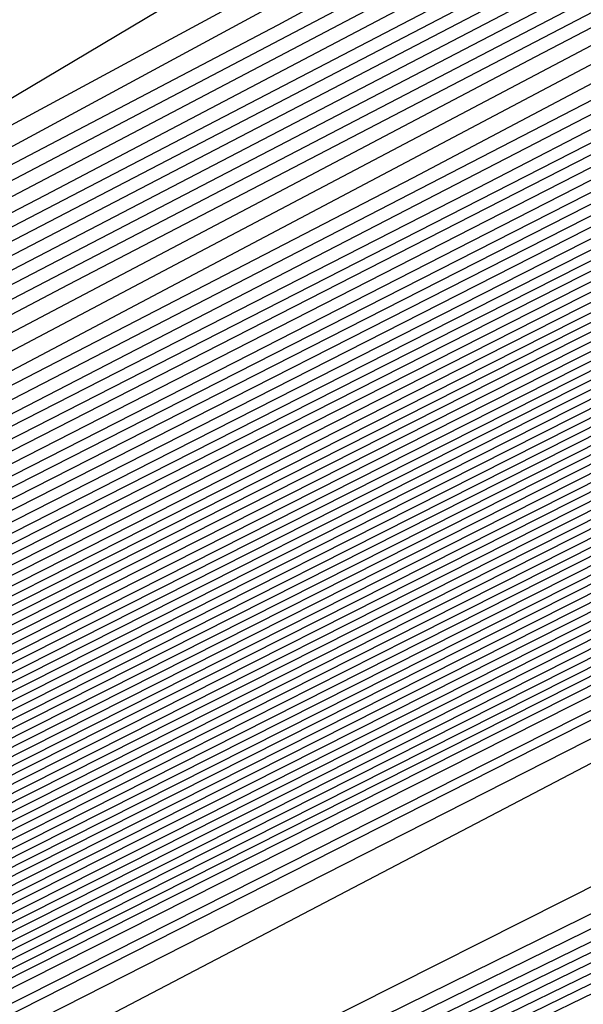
# Model space of a CAD drawing. Extents: x 3249832 to 3255657, y 13789405 to 13793316.
# Tile 471 of 656: x 3254731.321 to 3254732.305, y 13790595.907 to 13790597.625. Entities that reach past the tile are written whole.
import ezdxf

# ---------------------------------------------------------------- set-up
doc = ezdxf.new("R2010")
doc.units = 0
doc.header["$LTSCALE"] = 100
doc.header["$MEASUREMENT"] = 0
for name, color, linetype in [('GRATIO_CON', 10, 'CONTINUOUS'), ('GRATIO_ICON', 7, 'CONTINUOUS'), ('TARGETS_EAST', 7, 'CONTINUOUS')]:
    doc.layers.add(name, color=color, linetype=linetype)

# ---------------------------------------------------------------- blocks, each defined once
blk = doc.blocks.new('Gratio_032316_contours')
at = {"layer": 'GRATIO_CON', "color": 1, "linetype": 'Continuous', "flags": 128}
for points in [[(3254651.548, 13790556.8702), (3254653.3699, 13790557.6315), (3254656.6089, 13790559.0744), (3254663.9594, 13790562.5584), (3254676.9087, 13790568.8416), (3254692.1162, 13790576.2749), (3254705.0338, 13790582.608), (3254712.2517, 13790586.1512), (3254714.9112, 13790587.4594), (3254715.292, 13790587.6484), (3254715.5771, 13790587.7864), (3254717.5647, 13790588.7505), (3254722.9564, 13790591.3703), (3254732.6011, 13790596.0625), (3254743.9357, 13790601.593), (3254753.544, 13790606.3153), (3254758.865, 13790608.9934), (3254760.7582, 13790610.035), (3254760.9385, 13790610.2589), (3254761.0228, 13790610.4394), (3254762.2384, 13790611.1751), (3254765.7149, 13790613.0205), (3254772.0375, 13790616.2604)], [(3254678.2668, 13790569.5227), (3254692.9336, 13790576.6918), (3254705.3921, 13790582.7997), (3254712.3534, 13790586.217), (3254714.9185, 13790587.4788), (3254715.2858, 13790587.6612), (3254715.5496, 13790587.7889), (3254717.3879, 13790588.6807), (3254722.3749, 13790591.1037), (3254731.2955, 13790595.4436), (3254741.7791, 13790600.559), (3254750.666, 13790604.9267), (3254755.5876, 13790607.4038), (3254757.3387, 13790608.3672), (3254757.5054, 13790608.5743), (3254757.6118, 13790608.7556), (3254758.9353, 13790609.5366), (3254762.6912, 13790611.5161), (3254769.509, 13790615.0021), (3254777.6739, 13790619.1394)], [(3254680.9828, 13790570.8848), (3254694.5684, 13790577.5253), (3254706.1082, 13790583.1826), (3254712.556, 13790586.3474), (3254714.9315, 13790587.5159), (3254715.271, 13790587.6858), (3254715.2714, 13790587.6881), (3254715.2722, 13790587.6892), (3254715.2732, 13790587.689), (3254715.4944, 13790587.7945), (3254717.0344, 13790588.541), (3254721.2117, 13790590.5707), (3254728.6842, 13790594.206), (3254737.4659, 13790598.491), (3254744.9102, 13790602.1497), (3254749.0328, 13790604.2246), (3254750.4996, 13790605.0316), (3254750.6393, 13790605.2051), (3254750.7899, 13790605.388), (3254752.329, 13790606.2594), (3254756.6438, 13790608.5072), (3254764.4521, 13790612.4857), (3254773.7947, 13790617.2146)], [(3254682.3408, 13790571.5658), (3254695.3858, 13790577.9421), (3254706.4664, 13790583.3743), (3254712.6576, 13790586.4132), (3254714.9386, 13790587.5352), (3254715.2646, 13790587.6983), (3254715.2651, 13790587.7006), (3254715.2659, 13790587.7017), (3254715.267, 13790587.7016), (3254715.4668, 13790587.797), (3254716.8576, 13790588.4711), (3254720.6302, 13790590.3041), (3254727.3786, 13790593.5872), (3254735.3094, 13790597.457), (3254742.0323, 13790600.7611), (3254745.7554, 13790602.635), (3254747.0801, 13790603.3639), (3254747.2062, 13790603.5205), (3254747.379, 13790603.7042), (3254749.0259, 13790604.6209), (3254753.6201, 13790607.0028), (3254761.9237, 13790611.2275), (3254771.8551, 13790616.2521)], [(3254683.6989, 13790572.2469), (3254696.2032, 13790578.3589), (3254706.8246, 13790583.566), (3254712.7593, 13790586.4789), (3254714.9457, 13790587.5545), (3254715.2583, 13790587.7108), (3254715.2588, 13790587.7131), (3254715.2597, 13790587.7142), (3254715.2608, 13790587.7142), (3254715.4392, 13790587.7994), (3254716.6808, 13790588.4013), (3254720.0486, 13790590.0376), (3254726.0729, 13790592.9684), (3254733.1528, 13790596.423), (3254739.1543, 13790599.3726), (3254742.478, 13790601.0454), (3254743.6606, 13790601.6961), (3254743.7731, 13790601.8359), (3254743.968, 13790602.0204), (3254745.7228, 13790602.9823), (3254750.5964, 13790605.4984), (3254759.3952, 13790609.9692), (3254769.9155, 13790615.2897), (3254779.2011, 13790619.9784)], [(3254685.0569, 13790572.928), (3254697.0206, 13790578.7757), (3254707.1829, 13790583.7577), (3254712.8609, 13790586.5447), (3254714.9528, 13790587.5738), (3254715.2519, 13790587.7234), (3254715.2526, 13790587.7256), (3254715.2535, 13790587.7267), (3254715.2546, 13790587.7269), (3254715.4116, 13790587.8019), (3254716.504, 13790588.3314), (3254719.4671, 13790589.7711), (3254724.7673, 13790592.3496), (3254730.9962, 13790595.389), (3254736.2764, 13790597.9841), (3254739.2006, 13790599.4558), (3254740.241, 13790600.0283), (3254740.3401, 13790600.1513), (3254740.5571, 13790600.3366), (3254742.4197, 13790601.3437), (3254747.5727, 13790603.994), (3254756.8668, 13790608.711), (3254767.9759, 13790614.3273), (3254777.7802, 13790619.2776)], [(3254687.7729, 13790574.2901), (3254698.6554, 13790579.6094), (3254707.8993, 13790584.1411), (3254713.0642, 13790586.6762), (3254714.9671, 13790587.6123), (3254715.2393, 13790587.7484), (3254715.24, 13790587.7505), (3254715.241, 13790587.7518), (3254715.2422, 13790587.7521), (3254715.3565, 13790587.8068), (3254716.1504, 13790588.1917), (3254718.3039, 13790589.238), (3254722.156, 13790591.112), (3254726.683, 13790593.3209), (3254730.5206, 13790595.207), (3254732.6458, 13790596.2766), (3254733.4019, 13790596.6927), (3254733.4739, 13790596.7821), (3254733.7351, 13790596.969), (3254735.8135, 13790598.0666), (3254741.5253, 13790600.9852), (3254751.8099, 13790606.1945), (3254764.0967, 13790612.4024), (3254774.9383, 13790617.8759)], [(3254689.131, 13790574.9712), (3254699.4729, 13790580.0262), (3254708.2575, 13790584.3328), (3254713.1658, 13790586.742), (3254714.9742, 13790587.6316), (3254715.2329, 13790587.761), (3254715.2337, 13790587.763), (3254715.2348, 13790587.7643), (3254715.2359, 13790587.7648), (3254715.3289, 13790587.8092), (3254715.9737, 13790588.1218), (3254717.7224, 13790588.9714), (3254720.8504, 13790590.4932), (3254724.5264, 13790592.2869), (3254727.6426, 13790593.8185), (3254729.3684, 13790594.687), (3254729.9824, 13790595.0249), (3254730.0409, 13790595.0975), (3254730.3242, 13790595.2852), (3254732.5104, 13790596.428), (3254738.5016, 13790599.4807), (3254749.2814, 13790604.9363), (3254762.1571, 13790611.44), (3254773.5174, 13790617.1751)], [(3254690.489, 13790575.6522), (3254700.2903, 13790580.443), (3254708.6157, 13790584.5245), (3254713.2674, 13790586.8077), (3254714.9813, 13790587.6509), (3254715.2266, 13790587.7735), (3254715.2275, 13790587.7755), (3254715.2286, 13790587.7768), (3254715.2297, 13790587.7774), (3254715.3013, 13790587.8117), (3254715.7969, 13790588.0519), (3254717.1408, 13790588.7049), (3254719.5447, 13790589.8744), (3254722.3699, 13790591.2529), (3254724.7647, 13790592.4299), (3254726.091, 13790593.0974), (3254726.5629, 13790593.3571), (3254726.6078, 13790593.4129), (3254726.9132, 13790593.6014), (3254729.2072, 13790594.7894), (3254735.4779, 13790597.9763), (3254746.753, 13790603.6781), (3254760.2175, 13790610.4776), (3254772.0965, 13790616.4743)], [(3254691.847, 13790576.3333), (3254701.1077, 13790580.8598), (3254708.9739, 13790584.7162), (3254713.3691, 13790586.8735), (3254714.9885, 13790587.6701), (3254715.2202, 13790587.7861), (3254715.2212, 13790587.788), (3254715.2224, 13790587.7893), (3254715.2235, 13790587.79), (3254715.2737, 13790587.8141), (3254715.6201, 13790587.9821), (3254716.5592, 13790588.4384), (3254718.2391, 13790589.2556), (3254720.2133, 13790590.2189), (3254721.8868, 13790591.0414), (3254722.8136, 13790591.5079), (3254723.1433, 13790591.6893), (3254723.1747, 13790591.7283), (3254723.5023, 13790591.9176), (3254725.9041, 13790593.1509), (3254732.4543, 13790596.4719), (3254744.2245, 13790602.4199), (3254758.2779, 13790609.5152)], [(3254687.5981, 13790574.316), (3254694.5631, 13790577.6954), (3254702.7425, 13790581.6935), (3254709.6903, 13790585.0996), (3254713.5723, 13790587.005), (3254715.0027, 13790587.7087), (3254715.2076, 13790587.8111), (3254715.2155, 13790587.8162), (3254715.2646, 13790587.8408), (3254715.3952, 13790587.9046), (3254715.6275, 13790588.0179), (3254715.8997, 13790588.1512), (3254716.1297, 13790588.2654), (3254716.6303, 13790588.5199), (3254719.2939, 13790589.8681), (3254726.4082, 13790593.462), (3254739.168, 13790599.9031), (3254754.3988, 13790607.5903), (3254767.8337, 13790614.3719), (3254776.2164, 13790618.6078)], [(3254651.0069, 13790556.9616), (3254655.5123, 13790559.1072), (3254661.3217, 13790561.894), (3254668.1197, 13790565.1602), (3254674.8023, 13790568.3631), (3254680.0684, 13790570.8643), (3254683.1747, 13790572.3015), (3254685.6089, 13790573.4148), (3254689.4165, 13790575.2204), (3254695.9211, 13790578.3765), (3254703.5599, 13790582.1103), (3254710.0485, 13790585.2913), (3254713.674, 13790587.0708), (3254715.0098, 13790587.728), (3254715.2012, 13790587.8237), (3254715.5767, 13790588.0145), (3254718.1988, 13790589.3384), (3254725.3135, 13790592.9288), (3254738.0825, 13790599.3724), (3254753.3307, 13790607.0675), (3254766.7985, 13790613.8657), (3254775.2332, 13790618.1281)], [(3254651.9652, 13790557.4392), (3254656.6382, 13790559.6653), (3254662.6638, 13790562.5558), (3254669.7147, 13790565.9438), (3254676.6453, 13790569.2668), (3254682.1055, 13790571.8639), (3254685.3036, 13790573.3493), (3254687.6804, 13790574.4392), (3254691.2349, 13790576.1249), (3254697.2791, 13790579.0576), (3254704.3773, 13790582.5271), (3254710.4067, 13790585.483), (3254713.7756, 13790587.1366), (3254715.0169, 13790587.7472), (3254715.1948, 13790587.8363), (3254715.5637, 13790588.0238), (3254718.1399, 13790589.3246), (3254725.1298, 13790592.8522), (3254737.6771, 13790599.1838), (3254752.6727, 13790606.7516), (3254765.9448, 13790613.4511), (3254774.3039, 13790617.6754)], [(3254652.9236, 13790557.9168), (3254657.7641, 13790560.2233), (3254664.0059, 13790563.2177), (3254671.3097, 13790566.7274), (3254678.4883, 13790570.1706), (3254684.1427, 13790572.8635), (3254687.4325, 13790574.3972), (3254689.7518, 13790575.4635), (3254693.0532, 13790577.0293), (3254698.6371, 13790579.7386), (3254705.1948, 13790582.9439), (3254710.7649, 13790585.6747), (3254713.8772, 13790587.2023), (3254715.024, 13790587.7665), (3254715.1884, 13790587.8489), (3254715.5508, 13790588.0331), (3254718.0809, 13790589.3107), (3254724.9462, 13790592.7755), (3254737.2717, 13790598.9953), (3254752.0148, 13790606.4357), (3254765.0911, 13790613.0365), (3254773.3746, 13790617.2228)], [(3254651.3, 13790557.2133), (3254654.8403, 13790558.872), (3254660.0158, 13790561.3394), (3254666.6901, 13790564.5414), (3254674.4997, 13790568.2945), (3254682.1743, 13790571.9781), (3254688.2171, 13790574.8626), (3254691.6904, 13790576.4929), (3254693.8947, 13790577.5121), (3254696.69, 13790578.8381), (3254701.3532, 13790581.1008), (3254706.8296, 13790583.7776), (3254711.4814, 13790586.0581), (3254714.0805, 13790587.3339), (3254715.0382, 13790587.8051), (3254715.1756, 13790587.8741), (3254715.5248, 13790588.0517), (3254717.9631, 13790589.2831), (3254724.5788, 13790592.6221), (3254736.4608, 13790598.6182), (3254750.699, 13790605.8039), (3254763.3837, 13790612.2073), (3254771.5159, 13790616.3175)], [(3254652.1439, 13790557.6356), (3254655.7986, 13790559.3495), (3254661.1417, 13790561.8975), (3254668.0321, 13790565.2032), (3254676.0946, 13790569.078), (3254684.0173, 13790572.8819), (3254690.2542, 13790575.8622), (3254693.8193, 13790577.5407), (3254695.9661, 13790578.5364), (3254698.5083, 13790579.7426), (3254702.7112, 13790581.7819), (3254707.647, 13790584.1944), (3254711.8396, 13790586.2498), (3254714.1821, 13790587.3996), (3254715.0454, 13790587.8244), (3254715.1692, 13790587.8867), (3254715.5119, 13790588.061), (3254717.9042, 13790589.2693), (3254724.3952, 13790592.5454), (3254736.0554, 13790598.4297), (3254750.0411, 13790605.488), (3254762.53, 13790611.7927), (3254770.5866, 13790615.8649), (3254774.8217, 13790618.021)], [(3254692.2914, 13790576.8618), (3254695.9482, 13790578.5886), (3254698.0375, 13790579.5607), (3254700.3267, 13790580.647), (3254704.0693, 13790582.4629), (3254708.4644, 13790584.6112), (3254712.1978, 13790586.4415), (3254714.2838, 13790587.4654), (3254715.0525, 13790587.8436), (3254715.1628, 13790587.899), (3254715.1638, 13790587.9005), (3254715.1651, 13790587.902), (3254715.1662, 13790587.9033), (3254715.5018, 13790588.0733), (3254717.8471, 13790589.2573), (3254724.2124, 13790592.4695), (3254735.6502, 13790598.2414), (3254749.3832, 13790605.1722), (3254761.6763, 13790611.3781), (3254769.6572, 13790615.4123), (3254773.9041, 13790617.5743)], [(3254687.7034, 13790574.6894), (3254694.3286, 13790577.8614), (3254698.0771, 13790579.6365), (3254700.109, 13790580.5851), (3254702.1451, 13790581.5514), (3254705.4273, 13790583.144), (3254709.2818, 13790585.0281), (3254712.556, 13790586.6332), (3254714.3854, 13790587.5311), (3254715.0596, 13790587.8629), (3254715.1564, 13790587.9115), (3254715.1574, 13790587.913), (3254715.1587, 13790587.9145), (3254715.1597, 13790587.9158), (3254715.4888, 13790588.0826), (3254717.7882, 13790589.2435), (3254724.0287, 13790592.3929), (3254735.2448, 13790598.0529), (3254748.7253, 13790604.8563), (3254760.8226, 13790610.9635), (3254768.7279, 13790614.9597), (3254772.9866, 13790617.1276)], [(3254691.3894, 13790576.4969), (3254698.4029, 13790579.8606), (3254702.3349, 13790581.7322), (3254704.2518, 13790582.6337), (3254705.7818, 13790583.3603), (3254708.1433, 13790584.5061), (3254710.9167, 13790585.8617), (3254713.2724, 13790587.0166), (3254714.5887, 13790587.6627), (3254715.0738, 13790587.9014), (3254715.1436, 13790587.9366), (3254715.1446, 13790587.938), (3254715.1458, 13790587.9395), (3254715.1469, 13790587.941), (3254715.4628, 13790588.1013), (3254717.6703, 13790589.2159), (3254723.6614, 13790592.2395), (3254734.4339, 13790597.6758), (3254747.4094, 13790604.2245), (3254759.1152, 13790610.1344), (3254766.8692, 13790614.0544), (3254771.1515, 13790616.2343)], [(3254684.0695, 13790572.9958), (3254693.2324, 13790577.4007), (3254700.4401, 13790580.8601), (3254704.4638, 13790582.78), (3254706.3233, 13790583.658), (3254707.6001, 13790584.2647), (3254709.5014, 13790585.1872), (3254711.7343, 13790586.2788), (3254713.6314, 13790587.2092), (3254714.6921, 13790587.7304), (3254715.0837, 13790587.9238), (3254715.1405, 13790587.9531), (3254715.4499, 13790588.1105), (3254717.6114, 13790589.2021), (3254723.4777, 13790592.1629), (3254734.0285, 13790597.4873), (3254746.7515, 13790603.9086), (3254758.2615, 13790609.7198), (3254765.9399, 13790613.6018), (3254770.2339, 13790615.7876), (3254772.3576, 13790616.8983)], [(3254685.6645, 13790573.7793), (3254695.0754, 13790578.3044), (3254702.4773, 13790581.8597), (3254706.5928, 13790583.8279), (3254708.3947, 13790584.6823), (3254709.4185, 13790585.1691), (3254710.8594, 13790585.8683), (3254712.5517, 13790586.6956), (3254713.9896, 13790587.4009), (3254714.7937, 13790587.7962), (3254715.0908, 13790587.9432), (3254715.1341, 13790587.9658), (3254715.4369, 13790588.1198), (3254717.5524, 13790589.1883), (3254723.294, 13790592.0862), (3254733.6231, 13790597.2988), (3254746.0936, 13790603.5927), (3254757.4078, 13790609.3052), (3254765.0105, 13790613.1491), (3254769.3164, 13790615.3409), (3254771.4825, 13790616.4728)], [(3254687.2595, 13790574.5629), (3254696.9184, 13790579.2082), (3254704.5144, 13790582.8593), (3254708.7217, 13790584.8757), (3254710.4661, 13790585.7067), (3254711.2369, 13790586.0736), (3254712.2174, 13790586.5494), (3254713.3691, 13790587.1124), (3254714.3478, 13790587.5926), (3254714.8953, 13790587.862), (3254715.0978, 13790587.9625), (3254715.1276, 13790587.9785), (3254715.4239, 13790588.1292), (3254717.4935, 13790589.1745), (3254723.1104, 13790592.0095), (3254733.2176, 13790597.1102), (3254745.4357, 13790603.2768), (3254756.5541, 13790608.8906), (3254764.0812, 13790612.6965), (3254768.3988, 13790614.8943), (3254770.6075, 13790616.0472), (3254771.7108, 13790616.6657)], [(3254690.4495, 13790576.13), (3254700.6044, 13790581.0157), (3254708.5888, 13790584.8585), (3254712.9795, 13790586.9715), (3254714.609, 13790587.7553), (3254714.8736, 13790587.8824), (3254714.9335, 13790587.9115), (3254715.004, 13790587.9462), (3254715.0642, 13790587.9761), (3254715.0986, 13790587.9937), (3254715.112, 13790588.0013), (3254715.1148, 13790588.0038), (3254715.3979, 13790588.1479), (3254717.3756, 13790589.147), (3254722.743, 13790591.8562), (3254732.4068, 13790596.7332), (3254744.1198, 13790602.645), (3254754.8468, 13790608.0614), (3254762.2225, 13790611.7913), (3254766.5637, 13790614.0009), (3254768.8573, 13790615.1961), (3254770.0169, 13790615.8415), (3254770.6619, 13790616.237), (3254771.3382, 13790616.6417)], [(3254691.3246, 13790576.5671), (3254701.2561, 13790581.3455), (3254709.0349, 13790585.09), (3254713.3077, 13790587.1475), (3254714.8826, 13790587.9066), (3254715.1084, 13790588.0164), (3254715.3849, 13790588.1572), (3254717.3167, 13790589.1332), (3254722.5594, 13790591.7795), (3254732.0013, 13790596.5446), (3254743.4619, 13790602.3291), (3254753.9931, 13790607.6468), (3254761.2932, 13790611.3386), (3254765.6461, 13790613.5543), (3254767.9823, 13790614.7706), (3254769.17, 13790615.4294), (3254769.8305, 13790615.8319), (3254770.5233, 13790616.2441), (3254771.6468, 13790616.8582)], [(3254692.0922, 13790576.9523), (3254701.7295, 13790581.5891), (3254709.2424, 13790585.2057), (3254713.3647, 13790587.1907), (3254714.8842, 13790587.9231), (3254715.102, 13790588.0291), (3254715.3719, 13790588.1666), (3254717.2577, 13790589.1194), (3254722.3757, 13790591.7029), (3254731.5959, 13790596.3561), (3254742.804, 13790602.0133), (3254753.1394, 13790607.2322), (3254760.3638, 13790610.886), (3254764.7286, 13790613.1076), (3254767.1072, 13790614.345), (3254768.3231, 13790615.0173), (3254768.9992, 13790615.4268), (3254769.7083, 13790615.8466), (3254770.8588, 13790616.474), (3254772.2008, 13790617.2017)], [(3254683.086, 13790572.6396), (3254692.8597, 13790577.3375), (3254702.2029, 13790581.8327), (3254709.4499, 13790585.3213), (3254713.4218, 13790587.234), (3254714.8858, 13790587.9396), (3254715.0956, 13790588.0417), (3254715.359, 13790588.1759), (3254717.1988, 13790589.1056), (3254722.192, 13790591.6262), (3254731.1905, 13790596.1676), (3254742.1461, 13790601.6974), (3254752.2857, 13790606.8176), (3254759.4345, 13790610.4334), (3254763.811, 13790612.6609), (3254766.2321, 13790613.9195), (3254767.4761, 13790614.6052), (3254768.1678, 13790615.0216), (3254768.8934, 13790615.4491), (3254770.0708, 13790616.0899), (3254771.4446, 13790616.8335)], [(3254685.0376, 13790573.6106), (3254694.3948, 13790578.1075), (3254703.1496, 13790582.3192), (3254709.8648, 13790585.5517), (3254713.5359, 13790587.3196), (3254714.8889, 13790587.9721), (3254715.0828, 13790588.0668), (3254715.333, 13790588.1946), (3254717.0809, 13790589.0781), (3254721.8247, 13790591.4729), (3254730.3796, 13790595.7905), (3254740.8302, 13790601.0656), (3254750.5783, 13790605.9885), (3254757.5758, 13790609.5281), (3254761.9759, 13790611.7676), (3254764.482, 13790613.0684), (3254765.7823, 13790613.781), (3254766.5051, 13790614.2114), (3254767.2635, 13790614.6541), (3254768.4947, 13790615.3216), (3254769.9322, 13790616.0971), (3254771.1334, 13790616.7816)], [(3254686.0134, 13790574.0961), (3254695.1623, 13790578.4926), (3254703.623, 13790582.5627), (3254710.0723, 13790585.6672), (3254713.5929, 13790587.3627), (3254714.8905, 13790587.9885), (3254715.0765, 13790588.0794), (3254715.32, 13790588.2039), (3254717.022, 13790589.0643), (3254721.641, 13790591.3962), (3254729.9742, 13790595.602), (3254740.1723, 13790600.7497), (3254749.7246, 13790605.5739), (3254756.6465, 13790609.0755), (3254761.0584, 13790611.3209), (3254763.6069, 13790612.6429), (3254764.9354, 13790613.3689), (3254765.6738, 13790613.8062), (3254766.4486, 13790614.2565), (3254767.7067, 13790614.9375), (3254769.176, 13790615.729), (3254770.4045, 13790616.4267), (3254771.0551, 13790616.8757), (3254771.2495, 13790617.1191)], [(3254686.9892, 13790574.5817), (3254695.9299, 13790578.8778), (3254704.0964, 13790582.8062), (3254710.2798, 13790585.7827), (3254713.65, 13790587.4058), (3254714.8921, 13790588.0049), (3254715.0701, 13790588.092), (3254715.307, 13790588.2133), (3254716.963, 13790589.0505), (3254721.4573, 13790591.3195), (3254729.5688, 13790595.4135), (3254739.5144, 13790600.4338), (3254748.8709, 13790605.1593)], [(3254687.965, 13790575.0672), (3254696.6974, 13790579.2629), (3254704.5698, 13790583.0496), (3254710.4873, 13790585.8981), (3254713.707, 13790587.4489), (3254714.8937, 13790588.0213), (3254715.0637, 13790588.1046), (3254715.2941, 13790588.2226), (3254716.9041, 13790589.0367), (3254721.2737, 13790591.2429), (3254729.1633, 13790595.2249), (3254738.8565, 13790600.1179), (3254748.0172, 13790604.7447)], [(3254689.9166, 13790576.0383), (3254698.2325, 13790580.0332), (3254705.5166, 13790583.5369), (3254710.9023, 13790586.1303), (3254714.0382, 13790587.647), (3254716.632, 13790588.9334), (3254720.906, 13790591.0888), (3254728.3524, 13790594.8476), (3254737.5406, 13790599.4861), (3254746.3098, 13790603.9155)], [(3254690.8924, 13790576.5238), (3254699.0001, 13790580.4183), (3254705.9899, 13790583.7804), (3254711.1098, 13790586.2458), (3254714.0887, 13790587.6869), (3254716.581, 13790588.9235), (3254720.7224, 13790591.0121), (3254727.947, 13790594.6591), (3254736.8827, 13790599.1702), (3254745.4561, 13790603.5009)], [(3254691.8683, 13790577.0094), (3254699.7676, 13790580.8035), (3254706.4633, 13790584.0239), (3254711.3173, 13790586.3613), (3254714.1392, 13790587.7268), (3254716.5301, 13790588.9136), (3254720.5388, 13790590.9355), (3254727.5416, 13790594.4706), (3254736.2248, 13790598.8543), (3254744.6024, 13790603.0863), (3254751.0704, 13790606.3597)], [(3254684.5147, 13790573.5023), (3254692.8441, 13790577.4949), (3254700.5352, 13790581.1886), (3254706.9367, 13790584.2674), (3254711.5248, 13790586.4768), (3254714.1897, 13790587.7666), (3254716.4792, 13790588.9036), (3254720.3552, 13790590.8588), (3254727.1361, 13790594.2821), (3254735.5669, 13790598.5384), (3254743.7487, 13790602.6718), (3254750.1411, 13790605.9071)], [(3254686.5494, 13790574.5139), (3254694.7957, 13790578.466), (3254702.0703, 13790581.9589), (3254707.8835, 13790584.7544), (3254711.9397, 13790586.7079), (3254714.2907, 13790587.8464), (3254716.3774, 13790588.8837), (3254719.9879, 13790590.7055), (3254726.3253, 13790593.905), (3254734.251, 13790597.9066), (3254742.0413, 13790601.8426), (3254748.2824, 13790605.0018)], [(3254687.5668, 13790575.0197), (3254695.7715, 13790578.9516), (3254702.8378, 13790582.344), (3254708.3569, 13790584.9979), (3254712.1472, 13790586.8234), (3254714.3412, 13790587.8862), (3254716.3265, 13790588.8738), (3254719.8043, 13790590.6289), (3254725.9199, 13790593.7165), (3254733.5931, 13790597.5908), (3254741.1877, 13790601.428), (3254747.3531, 13790604.5492)], [(3254688.5842, 13790575.5255), (3254696.7473, 13790579.4371), (3254703.6054, 13790582.7292), (3254708.8303, 13790585.2414), (3254712.3547, 13790586.9389), (3254714.3917, 13790587.9261), (3254716.2755, 13790588.8639), (3254719.6207, 13790590.5522), (3254725.5145, 13790593.528), (3254732.9352, 13790597.2749), (3254740.334, 13790601.0134), (3254746.4237, 13790604.0966)], [(3254689.6015, 13790576.0313), (3254697.7231, 13790579.9226), (3254704.3729, 13790583.1143), (3254709.3036, 13790585.4849), (3254712.5622, 13790587.0544), (3254714.4422, 13790587.966), (3254716.2246, 13790588.8539), (3254719.4371, 13790590.4756), (3254725.1091, 13790593.3394), (3254732.2773, 13790596.959), (3254739.4803, 13790600.5988), (3254745.4944, 13790603.644)], [(3254691.6363, 13790577.0429), (3254699.6748, 13790580.8937), (3254705.908, 13790583.8846), (3254710.2504, 13790585.9718), (3254712.9771, 13790587.2855), (3254714.5432, 13790588.0457), (3254716.1228, 13790588.834), (3254719.0698, 13790590.3223), (3254724.2982, 13790592.9624), (3254730.9614, 13790596.3272), (3254737.7729, 13790599.7696), (3254743.6357, 13790602.7387), (3254748.2126, 13790605.0675)], [(3254692.6536, 13790577.5487), (3254700.6506, 13790581.3793), (3254706.6756, 13790584.2697), (3254710.7238, 13790586.2153), (3254713.1846, 13790587.401), (3254714.5937, 13790588.0856), (3254716.0719, 13790588.8241), (3254718.8862, 13790590.2456), (3254723.8928, 13790592.7739), (3254730.3035, 13790596.0113), (3254736.9192, 13790599.355), (3254742.7064, 13790602.2861), (3254747.295, 13790604.6208)], [(3254685.2107, 13790574.0117), (3254693.671, 13790578.0546), (3254701.6264, 13790581.8648), (3254707.4431, 13790584.6548), (3254711.1972, 13790586.4588), (3254713.3921, 13790587.5165), (3254714.6442, 13790588.1255), (3254716.0209, 13790588.8142), (3254718.7026, 13790590.169), (3254723.4874, 13790592.5853), (3254729.6456, 13790595.6954), (3254736.0655, 13790598.9404), (3254741.777, 13790601.8334), (3254746.3775, 13790604.1742)], [(3254686.1555, 13790574.4828), (3254694.6884, 13790578.5604), (3254702.6022, 13790582.3504), (3254708.2106, 13790585.04), (3254711.6706, 13790586.7023), (3254713.5996, 13790587.6321), (3254714.6947, 13790588.1653), (3254715.97, 13790588.8042), (3254718.519, 13790590.0923), (3254723.082, 13790592.3968), (3254728.9877, 13790595.3795), (3254735.2118, 13790598.5259), (3254740.8477, 13790601.3808), (3254745.4599, 13790603.7275)], [(3254688.0451, 13790575.4249), (3254696.7231, 13790579.572), (3254704.5538, 13790583.3214), (3254709.7457, 13790585.8102), (3254712.6173, 13790587.189), (3254714.0145, 13790587.8622), (3254714.6772, 13790588.1834), (3254714.921, 13790588.3035), (3254714.9555, 13790588.3228), (3254715.0737, 13790588.3847), (3254715.9023, 13790588.8045), (3254718.1514, 13790589.9405), (3254722.271, 13790592.0202), (3254727.6719, 13790594.7478), (3254733.5044, 13790597.6967), (3254738.989, 13790600.4756), (3254743.6248, 13790602.8341), (3254746.9805, 13790604.5574)], [(3254688.9898, 13790575.8959), (3254697.7405, 13790580.0778), (3254705.5297, 13790583.8072), (3254710.5133, 13790586.1957), (3254713.0907, 13790587.4331), (3254714.222, 13790587.9784), (3254714.7343, 13790588.2272), (3254714.9226, 13790588.3206), (3254714.9492, 13790588.336), (3254715.0608, 13790588.3945), (3254715.8434, 13790588.791), (3254717.9677, 13790589.864), (3254721.8656, 13790591.8317), (3254727.0139, 13790594.4319), (3254732.6507, 13790597.2821), (3254738.0597, 13790600.0229), (3254742.7072, 13790602.3875), (3254746.1055, 13790604.1319)], [(3254689.9346, 13790576.367), (3254698.7579, 13790580.5836), (3254706.5055, 13790584.2927), (3254711.2809, 13790586.5807), (3254713.5641, 13790587.6764), (3254714.4295, 13790588.0938), (3254714.7913, 13790588.2703), (3254714.9242, 13790588.3372), (3254714.9428, 13790588.3489), (3254715.0479, 13790588.4041), (3254715.7845, 13790588.7774), (3254717.7841, 13790589.7874), (3254721.4602, 13790591.6432), (3254726.356, 13790594.116), (3254731.797, 13790596.8675), (3254737.1303, 13790599.5703), (3254741.7897, 13790601.9408), (3254745.2304, 13790603.7063)], [(3254690.8794, 13790576.838), (3254699.7752, 13790581.0894), (3254707.4813, 13790584.7781), (3254712.0484, 13790586.9658), (3254714.0375, 13790587.9198), (3254714.637, 13790588.2092), (3254714.8484, 13790588.3135), (3254714.9258, 13790588.3538), (3254714.9365, 13790588.3618), (3254715.0349, 13790588.4138), (3254715.7256, 13790588.7638), (3254717.6004, 13790589.7108), (3254721.0548, 13790591.4547), (3254725.6981, 13790593.8001), (3254730.9433, 13790596.4529), (3254736.201, 13790599.1177), (3254740.8721, 13790601.4941), (3254744.3553, 13790603.2808), (3254746.3031, 13790604.3029)], [(3254692.4887, 13790577.6457), (3254701.3754, 13790581.893), (3254708.9279, 13790585.5089), (3254713.1479, 13790587.5316), (3254714.7022, 13790588.2788), (3254714.9237, 13790588.3879), (3254715.009, 13790588.4331), (3254715.6077, 13790588.7367), (3254717.2331, 13790589.5577), (3254720.2439, 13790591.0777), (3254724.3823, 13790593.1684), (3254729.2359, 13790595.6237), (3254734.3423, 13790598.2124), (3254739.037, 13790600.6008), (3254742.6052, 13790602.4297), (3254744.6092, 13790603.4787), (3254745.7211, 13790604.0829)], [(3254685.5623, 13790574.3682), (3254692.9579, 13790577.8894), (3254701.6558, 13790582.0461), (3254709.0481, 13790585.5838), (3254713.1792, 13790587.561), (3254714.7014, 13790588.2896), (3254714.9188, 13790588.3948), (3254714.9975, 13790588.4372), (3254715.5498, 13790588.7195), (3254717.0499, 13790589.4795), (3254719.8386, 13790590.8887), (3254723.7244, 13790592.8524), (3254728.3822, 13790595.2091), (3254733.413, 13790597.7598), (3254738.1195, 13790600.1541), (3254741.7301, 13790602.0041), (3254743.7623, 13790603.0666), (3254744.8898, 13790603.6778)], [(3254686.1924, 13790574.6882), (3254693.4274, 13790578.1329), (3254701.9363, 13790582.1993), (3254709.1682, 13790585.6599), (3254713.2098, 13790587.5938), (3254714.6992, 13790588.3063), (3254714.9121, 13790588.4088), (3254714.9844, 13790588.4475), (3254715.4908, 13790588.7062), (3254716.8662, 13790589.403), (3254719.4332, 13790590.7003), (3254723.0664, 13790592.5365), (3254727.5286, 13790594.7946), (3254732.4837, 13790597.3072), (3254737.2019, 13790599.7074), (3254740.855, 13790601.5786), (3254742.9154, 13790602.6545), (3254744.0584, 13790603.2727), (3254745.2603, 13790603.921)], [(3254686.8224, 13790575.0082), (3254693.8968, 13790578.3764), (3254702.2169, 13790582.3524), (3254709.2883, 13790585.736), (3254713.2404, 13790587.6267), (3254714.6969, 13790588.3229), (3254714.9054, 13790588.4228), (3254714.9712, 13790588.4578), (3254715.4318, 13790588.693), (3254716.6825, 13790589.3266), (3254719.0277, 13790590.5118), (3254722.4085, 13790592.2206), (3254726.6749, 13790594.38), (3254731.5543, 13790596.8545), (3254736.2844, 13790599.2608), (3254739.9799, 13790601.153), (3254742.0685, 13790602.2424), (3254743.2271, 13790602.8675), (3254744.4453, 13790603.5235), (3254746.4302, 13790604.5655)], [(3254688.0825, 13790575.6481), (3254694.8356, 13790578.8633), (3254702.778, 13790582.6587), (3254709.5285, 13790585.8883), (3254713.3016, 13790587.6925), (3254714.6925, 13790588.3563), (3254714.8919, 13790588.4508), (3254714.9449, 13790588.4784), (3254715.3138, 13790588.6665), (3254716.3151, 13790589.1737), (3254718.2169, 13790590.1349), (3254721.0927, 13790591.5889), (3254724.9675, 13790593.5508), (3254729.6956, 13790595.9493), (3254734.4493, 13790598.3674), (3254738.2298, 13790600.3019), (3254740.3746, 13790601.4183), (3254741.5643, 13790602.0572), (3254742.8154, 13790602.7285), (3254744.8542, 13790603.7972)], [(3254688.7126, 13790575.9681), (3254695.3051, 13790579.1068), (3254703.0585, 13790582.8118), (3254709.6486, 13790585.9644), (3254713.3321, 13790587.7254), (3254714.6902, 13790588.373), (3254714.8852, 13790588.4648), (3254714.9318, 13790588.4887), (3254715.2548, 13790588.6532), (3254716.1314, 13790589.0973), (3254717.8114, 13790589.9464), (3254720.4348, 13790591.273), (3254724.1138, 13790593.1362), (3254728.7663, 13790595.4966), (3254733.5317, 13790597.9207), (3254737.3547, 13790599.8764), (3254739.5277, 13790601.0062), (3254740.733, 13790601.6521), (3254742.0005, 13790602.331), (3254744.0662, 13790603.4131), (3254746.4898, 13790604.6831)], [(3254689.3426, 13790576.2881), (3254695.7745, 13790579.3503), (3254703.3391, 13790582.965), (3254709.7687, 13790586.0406), (3254713.3627, 13790587.7583), (3254714.688, 13790588.3896), (3254714.8784, 13790588.4788), (3254714.9186, 13790588.4989), (3254715.1958, 13790588.64), (3254715.9477, 13790589.0209), (3254717.406, 13790589.758), (3254719.7768, 13790590.9571), (3254723.2601, 13790592.7216), (3254727.837, 13790595.044), (3254732.6141, 13790597.4741), (3254736.4797, 13790599.4508), (3254738.6808, 13790600.5941), (3254739.9016, 13790601.247), (3254741.1856, 13790601.9335), (3254743.2781, 13790603.029), (3254745.7336, 13790604.3149)], [(3254689.9727, 13790576.6081), (3254696.2439, 13790579.5938), (3254703.6196, 13790583.1181), (3254709.8888, 13790586.1167), (3254713.3933, 13790587.7912), (3254714.6858, 13790588.4063), (3254714.8717, 13790588.4927), (3254714.9055, 13790588.5092), (3254715.1367, 13790588.6267), (3254715.764, 13790588.9444), (3254717.0006, 13790589.5695), (3254719.1189, 13790590.6412), (3254722.4064, 13790592.307), (3254726.9076, 13790594.5914), (3254731.6966, 13790597.0274), (3254735.6046, 13790599.0253), (3254737.8339, 13790600.182), (3254739.0703, 13790600.8418), (3254740.3706, 13790601.5359), (3254742.4901, 13790602.6448), (3254744.9774, 13790603.9467)], [(3254691.2328, 13790577.248), (3254697.1828, 13790580.0808), (3254704.1807, 13790583.4244), (3254710.129, 13790586.269), (3254713.4545, 13790587.8569), (3254714.6813, 13790588.4397), (3254714.8582, 13790588.5207), (3254714.8792, 13790588.5298), (3254715.0187, 13790588.6002), (3254715.3966, 13790588.7916), (3254716.1897, 13790589.1926), (3254717.8031, 13790590.0095), (3254720.699, 13790591.4778), (3254725.0489, 13790593.6861), (3254729.8615, 13790596.1341), (3254733.8544, 13790598.1742), (3254736.14, 13790599.3578), (3254737.4076, 13790600.0316), (3254738.7408, 13790600.7409), (3254740.9141, 13790601.8765), (3254743.4649, 13790603.2103), (3254745.6215, 13790604.3595)], [(3254724.1196, 13790593.2335), (3254728.9439, 13790595.6874), (3254732.9794, 13790597.7486), (3254735.2931, 13790598.9457), (3254736.5762, 13790599.6264), (3254737.9258, 13790600.3434), (3254740.1261, 13790601.4924), (3254742.7087, 13790602.8421), (3254744.8926, 13790604.0046)], [(3254723.1903, 13790592.7809), (3254728.0264, 13790595.2407), (3254732.1043, 13790597.3231), (3254734.4462, 13790598.5336), (3254735.7448, 13790599.2213), (3254737.1109, 13790599.9459), (3254739.3381, 13790601.1082), (3254741.9525, 13790602.4739), (3254744.1637, 13790603.6497), (3254745.3795, 13790604.3396)], [(3254690.0632, 13790576.7709), (3254693.123, 13790578.2079), (3254698.591, 13790580.8113), (3254705.0221, 13790583.884), (3254710.4885, 13790586.4982), (3254713.5444, 13790587.9574), (3254714.6719, 13790588.4924), (3254714.8349, 13790588.5658), (3254714.9582, 13790588.6248), (3254715.8092, 13790589.0544), (3254718.1159, 13790590.2241), (3254722.2424, 13790592.3192), (3254727.097, 13790594.7881), (3254731.2239, 13790596.8948), (3254733.5977, 13790598.1207), (3254734.9133, 13790598.8161), (3254736.296, 13790599.5483), (3254738.55, 13790600.7241), (3254741.1963, 13790602.1057), (3254743.4348, 13790603.2948), (3254744.6662, 13790603.9913), (3254745.0955, 13790604.2901)], [(3254726.0488, 13790594.2943), (3254729.8279, 13790596.2235), (3254732.0087, 13790597.3498), (3254733.2637, 13790598.0124), (3254734.6661, 13790598.7533), (3254736.974, 13790599.9558), (3254739.6839, 13790601.3694), (3254741.9769, 13790602.585), (3254743.2398, 13790603.2949), (3254743.6817, 13790603.5966), (3254743.7175, 13790603.689), (3254743.7354, 13790603.7605), (3254744.0182, 13790603.959), (3254744.8221, 13790604.4219)], [(3254725.5247, 13790594.0474), (3254729.1299, 13790595.8879), (3254731.2143, 13790596.9644), (3254732.4389, 13790597.6106), (3254733.8512, 13790598.3558), (3254736.186, 13790599.5716), (3254738.9277, 13790601.0012), (3254741.248, 13790602.23), (3254742.5266, 13790602.9467), (3254742.9749, 13790603.2499), (3254743.0122, 13790603.3413), (3254743.0312, 13790603.4119), (3254743.3179, 13790603.6114), (3254744.1316, 13790604.0787), (3254745.6476, 13790604.909)], [(3254725.0006, 13790593.8006), (3254728.4319, 13790595.5522), (3254730.4198, 13790596.5789), (3254731.6141, 13790597.2088), (3254733.0362, 13790597.9583), (3254735.398, 13790599.1875), (3254738.1715, 13790600.633), (3254740.5191, 13790601.8751), (3254741.8134, 13790602.5984), (3254742.268, 13790602.9031), (3254742.3069, 13790602.9935), (3254742.327, 13790603.0633), (3254742.6177, 13790603.2637), (3254743.4411, 13790603.7356), (3254744.9748, 13790604.5749)], [(3254724.4765, 13790593.5537), (3254727.7338, 13790595.2166), (3254729.6254, 13790596.1934), (3254730.7893, 13790596.807), (3254732.2213, 13790597.5607), (3254734.6099, 13790598.8034), (3254737.4153, 13790600.2648), (3254739.7902, 13790601.5202), (3254741.1002, 13790602.2502), (3254741.5612, 13790602.5564), (3254741.6016, 13790602.6458), (3254741.6228, 13790602.7147), (3254741.9174, 13790602.9161), (3254742.7506, 13790603.3925), (3254744.302, 13790604.2409), (3254746.4073, 13790605.3777)], [(3254726.3378, 13790594.5453), (3254728.0364, 13790595.4225), (3254729.1397, 13790596.0034), (3254730.5914, 13790596.7657), (3254733.0339, 13790598.0351), (3254735.9029, 13790599.5284), (3254738.3324, 13790600.8104), (3254739.6738, 13790601.5537), (3254740.1474, 13790601.863), (3254740.191, 13790601.9504), (3254740.2145, 13790602.0175), (3254740.5169, 13790602.2209), (3254741.3696, 13790602.7062), (3254742.9564, 13790603.5729), (3254745.1093, 13790604.735)], [(3254725.6398, 13790594.2097), (3254727.242, 13790595.0371), (3254728.3149, 13790595.6016), (3254729.7765, 13790596.3682), (3254732.2459, 13790597.6509), (3254735.1467, 13790599.1602), (3254737.6035, 13790600.4555), (3254738.9606, 13790601.2055), (3254739.4406, 13790601.5162), (3254739.4857, 13790601.6027), (3254739.5103, 13790601.6689), (3254739.8166, 13790601.8732), (3254740.6791, 13790602.3631), (3254742.2835, 13790603.2388), (3254744.4603, 13790604.4136), (3254746.951, 13790605.7536)], [(3254726.4475, 13790594.6516), (3254727.4901, 13790595.1998), (3254728.9615, 13790595.9707), (3254731.4579, 13790597.2668), (3254734.3904, 13790598.792), (3254736.8745, 13790600.1006), (3254738.2473, 13790600.8573), (3254738.7337, 13790601.1695), (3254738.7804, 13790601.255), (3254738.8061, 13790601.3203), (3254739.1163, 13790601.5256), (3254739.9886, 13790602.0199), (3254741.6107, 13790602.9048), (3254743.8113, 13790604.0922), (3254746.3292, 13790605.4468)], [(3254726.6653, 13790594.798), (3254728.1466, 13790595.5731), (3254730.6698, 13790596.8826), (3254733.6342, 13790598.4238), (3254736.1456, 13790599.7456), (3254737.5341, 13790600.5091), (3254738.0268, 13790600.8228), (3254738.0751, 13790600.9073), (3254738.1019, 13790600.9716), (3254738.4161, 13790601.178), (3254739.2981, 13790601.6768), (3254740.9379, 13790602.5708), (3254743.1622, 13790603.7708), (3254745.7073, 13790605.14)], [(3254726.5167, 13790594.7781), (3254729.0938, 13790596.1143), (3254732.1218, 13790597.6874), (3254734.6878, 13790599.0358), (3254736.1077, 13790599.8126), (3254736.6131, 13790600.1293), (3254736.6645, 13790600.2119), (3254736.6935, 13790600.2744), (3254737.0155, 13790600.4827), (3254737.9171, 13790600.9906), (3254739.5923, 13790601.9027), (3254741.8642, 13790603.128), (3254744.4636, 13790604.5264), (3254747.1108, 13790605.9534)], [(3254725.7018, 13790594.3806), (3254728.3058, 13790595.7302), (3254731.3656, 13790597.3192), (3254733.9589, 13790598.6809), (3254735.3945, 13790599.4644), (3254735.9062, 13790599.7826), (3254735.9592, 13790599.8642), (3254735.9893, 13790599.9258), (3254736.3152, 13790600.1351), (3254737.2266, 13790600.6474), (3254738.9195, 13790601.5687), (3254741.2152, 13790602.8067), (3254743.8418, 13790604.2196), (3254746.5167, 13790605.6615)], [(3254724.8869, 13790593.9831), (3254727.5178, 13790595.346), (3254730.6094, 13790596.951), (3254733.23, 13790598.326), (3254734.6813, 13790599.1162), (3254735.1994, 13790599.4358), (3254735.2539, 13790599.5165), (3254735.2851, 13790599.5772), (3254735.615, 13790599.7875), (3254736.5361, 13790600.3043), (3254738.2467, 13790601.2347), (3254740.5662, 13790602.4853), (3254743.2199, 13790603.9128), (3254745.9225, 13790605.3696)], [(3254726.7297, 13790594.9619), (3254729.8532, 13790596.5828), (3254732.5011, 13790597.9711), (3254733.9681, 13790598.7679), (3254734.4925, 13790599.0891), (3254734.5486, 13790599.1688), (3254734.5809, 13790599.2286), (3254734.9147, 13790599.4398), (3254735.8456, 13790599.9612), (3254737.5738, 13790600.9006), (3254739.9172, 13790602.1639), (3254742.5981, 13790603.606), (3254745.3284, 13790605.0776)], [(3254725.1537, 13790594.1936), (3254728.3408, 13790595.8464), (3254731.0432, 13790597.2612), (3254732.5416, 13790598.0715), (3254733.0788, 13790598.3956), (3254733.138, 13790598.4734), (3254733.1725, 13790598.5314), (3254733.5142, 13790598.7446), (3254734.4647, 13790599.2749), (3254736.2282, 13790600.2326), (3254738.6192, 13790601.5211), (3254741.3544, 13790602.9924), (3254744.14, 13790604.4938), (3254746.6389, 13790605.8542)], [(3254724.3657, 13790593.8095), (3254727.5846, 13790595.4782), (3254730.3143, 13790596.9063), (3254731.8284, 13790597.7233), (3254732.3719, 13790598.0489), (3254732.4327, 13790598.1257), (3254732.4683, 13790598.1828), (3254732.8139, 13790598.397), (3254733.7742, 13790598.9318), (3254735.5554, 13790599.8985), (3254737.9702, 13790601.1997), (3254740.7326, 13790602.6856), (3254743.5459, 13790604.2018), (3254746.0696, 13790605.5755)], [(3254726.8284, 13790595.11), (3254729.5854, 13790596.5514), (3254731.1152, 13790597.375), (3254731.6651, 13790597.7022), (3254731.7274, 13790597.7779), (3254731.7641, 13790597.8342), (3254732.1136, 13790598.0493), (3254733.0837, 13790598.5886), (3254734.8826, 13790599.5645), (3254737.3212, 13790600.8783), (3254740.1107, 13790602.3788), (3254742.9517, 13790603.9099), (3254745.5004, 13790605.2968)]]:
    blk.add_lwpolyline(points, dxfattribs=at)
at = {"layer": 'GRATIO_ICON', "color": 7, "linetype": 'Continuous', "flags": 128}
for points in [[(3254679.6248, 13790570.2037), (3254693.751, 13790577.1084), (3254705.75, 13790582.9909), (3254712.4544, 13790586.2816), (3254714.9243, 13790587.4967), (3254715.2773, 13790587.6732), (3254715.2777, 13790587.6756), (3254715.2784, 13790587.6767), (3254715.2794, 13790587.6764), (3254715.5219, 13790587.7921), (3254717.2111, 13790588.6109), (3254721.7933, 13790590.8372), (3254729.9899, 13790594.8248), (3254739.6225, 13790599.525), (3254747.7881, 13790603.5382), (3254752.3102, 13790605.8142), (3254753.9192, 13790606.6994), (3254754.0723, 13790606.8897), (3254754.2009, 13790607.0718), (3254755.6321, 13790607.898), (3254759.6675, 13790610.0116), (3254766.9806, 13790613.7439), (3254775.7343, 13790618.177)], [(3254686.4149, 13790573.609), (3254697.838, 13790579.1925), (3254707.5411, 13790583.9494), (3254712.9625, 13790586.6105), (3254714.96, 13790587.593), (3254715.2456, 13790587.7359), (3254715.2463, 13790587.7381), (3254715.2473, 13790587.7393), (3254715.2484, 13790587.7395), (3254715.384, 13790587.8043), (3254716.3272, 13790588.2615), (3254718.8855, 13790589.5045), (3254723.4617, 13790591.7308), (3254728.8396, 13790594.355), (3254733.3985, 13790596.5955), (3254735.9232, 13790597.8662), (3254736.8215, 13790598.3605), (3254736.907, 13790598.4667), (3254737.1461, 13790598.6528), (3254739.1166, 13790599.7051), (3254744.549, 13790602.4896), (3254754.3383, 13790607.4528), (3254766.0363, 13790613.3649), (3254776.3593, 13790618.5768)], [(3254685.7798, 13790573.4116), (3254693.205, 13790577.0144), (3254701.9251, 13790581.2767), (3254709.3321, 13790584.9079), (3254713.4707, 13790586.9393), (3254714.9956, 13790587.6894), (3254715.2139, 13790587.7986), (3254715.2149, 13790587.8005), (3254715.2162, 13790587.8019), (3254715.2173, 13790587.8026), (3254715.2461, 13790587.8166), (3254715.4433, 13790587.9122), (3254715.9777, 13790588.1718), (3254716.9333, 13790588.637), (3254718.0552, 13790589.1862), (3254719.0038, 13790589.6573), (3254719.8847, 13790590.1096), (3254722.5847, 13790591.4891), (3254729.4359, 13790594.9632), (3254741.6976, 13790601.1604), (3254756.3385, 13790608.5526), (3254769.2546, 13790615.0727), (3254777.3138, 13790619.1453)], [(3254650.456, 13790556.7909), (3254653.8819, 13790558.3944), (3254658.8899, 13790560.7814), (3254665.348, 13790563.8795), (3254672.9047, 13790567.5109), (3254680.3313, 13790571.0744), (3254686.1799, 13790573.8631), (3254689.5614, 13790575.445), (3254691.8232, 13790576.4878), (3254694.8716, 13790577.9337), (3254699.9952, 13790580.4197), (3254706.0122, 13790583.3608), (3254711.1231, 13790585.8664), (3254713.9789, 13790587.2681), (3254715.0311, 13790587.7858), (3254715.182, 13790587.8615), (3254715.5378, 13790588.0424), (3254718.022, 13790589.2969), (3254724.7625, 13790592.6988), (3254736.8662, 13790598.8068), (3254751.3569, 13790606.1198), (3254764.2374, 13790612.6219), (3254772.4452, 13790616.7702)], [(3254689.5464, 13790575.5932), (3254696.3658, 13790578.861), (3254700.206, 13790580.6843), (3254702.1804, 13790581.6094), (3254703.9634, 13790582.4559), (3254706.7853, 13790583.8251), (3254710.0993, 13790585.4449), (3254712.9142, 13790586.8249), (3254714.487, 13790587.5969), (3254715.0667, 13790587.8821), (3254715.15, 13790587.924), (3254715.151, 13790587.9255), (3254715.1523, 13790587.927), (3254715.1533, 13790587.9284), (3254715.4758, 13790588.0919), (3254717.7293, 13790589.2297), (3254723.845, 13790592.3162), (3254734.8393, 13790597.8643), (3254748.0673, 13790604.5404), (3254759.9689, 13790610.549), (3254767.7985, 13790614.507), (3254772.069, 13790616.681)], [(3254688.8545, 13790575.3465), (3254698.7614, 13790580.112), (3254706.5516, 13790583.8589), (3254710.8506, 13790585.9236), (3254712.5376, 13790586.731), (3254713.0553, 13790586.9782), (3254713.5756, 13790587.2308), (3254714.1868, 13790587.5298), (3254714.7063, 13790587.7849), (3254714.9972, 13790587.9284), (3254715.1051, 13790587.9822), (3254715.1213, 13790587.9913), (3254715.4109, 13790588.1386), (3254717.4346, 13790589.1608), (3254722.9267, 13790591.9329), (3254732.8122, 13790596.9217), (3254744.7777, 13790602.9609), (3254755.7004, 13790608.476), (3254763.1518, 13790612.2439), (3254767.4812, 13790614.4476), (3254769.7324, 13790615.6217), (3254770.8638, 13790616.2536), (3254771.4933, 13790616.6422)], [(3254684.0618, 13790573.1252), (3254693.6273, 13790577.7228), (3254702.6763, 13790582.0764), (3254709.6574, 13790585.437), (3254713.4789, 13790587.2772), (3254714.8874, 13790587.9561), (3254715.0892, 13790588.0544), (3254715.346, 13790588.1853), (3254717.1399, 13790589.0918), (3254722.0083, 13790591.5495), (3254730.785, 13790595.979), (3254741.4882, 13790601.3815), (3254751.432, 13790606.4031), (3254758.5051, 13790609.9807), (3254762.8935, 13790612.2142), (3254765.357, 13790613.4939), (3254766.6292, 13790614.1931), (3254767.3365, 13790614.6165), (3254768.0785, 13790615.0516), (3254769.2828, 13790615.7057), (3254770.6884, 13790616.4653), (3254771.8624, 13790617.1365)], [(3254688.9408, 13790575.5527), (3254697.465, 13790579.6481), (3254705.0432, 13790583.2935), (3254710.6948, 13790586.0147), (3254713.9877, 13790587.6072), (3254716.6829, 13790588.9434), (3254721.0897, 13790591.1654), (3254728.7578, 13790595.0362), (3254738.1985, 13790599.802), (3254747.1635, 13790604.3301)], [(3254685.532, 13790574.0081), (3254693.8199, 13790577.9805), (3254701.3027, 13790581.5737), (3254707.4101, 13790584.5109), (3254711.7322, 13790586.5924), (3254714.2402, 13790587.8065), (3254716.4283, 13790588.8937), (3254720.1716, 13790590.7822), (3254726.7307, 13790594.0935), (3254734.909, 13790598.2225), (3254742.895, 13790602.2572), (3254749.2118, 13790605.4545)], [(3254690.6189, 13790576.5371), (3254698.699, 13790580.4082), (3254705.1405, 13790583.4994), (3254709.777, 13790585.7284), (3254712.7697, 13790587.17), (3254714.4927, 13790588.0059), (3254716.1737, 13790588.844), (3254719.2534, 13790590.3989), (3254724.7036, 13790593.1509), (3254731.6194, 13790596.6431), (3254738.6266, 13790600.1842), (3254744.5651, 13790603.1913), (3254749.1301, 13790605.5142)], [(3254687.1003, 13790574.9538), (3254695.7057, 13790579.0662), (3254703.578, 13790582.8359), (3254708.9782, 13790585.4251), (3254712.1439, 13790586.9455), (3254713.807, 13790587.7466), (3254714.6201, 13790588.1401), (3254714.9194, 13790588.2867), (3254714.9619, 13790588.3098), (3254715.0867, 13790588.3751), (3254715.9613, 13790588.8181), (3254718.335, 13790590.0171), (3254722.6765, 13790592.2087), (3254728.3298, 13790595.0637), (3254734.3581, 13790598.1113), (3254739.9184, 13790600.9282), (3254744.5424, 13790603.2808), (3254747.8556, 13790604.983)], [(3254691.8242, 13790577.3091), (3254700.7926, 13790581.5952), (3254708.4571, 13790585.2636), (3254712.8159, 13790587.3508), (3254714.5108, 13790588.1631), (3254714.8444, 13790588.3246), (3254714.9055, 13790588.3566), (3254714.9274, 13790588.3704), (3254714.9301, 13790588.3748), (3254715.022, 13790588.4234), (3254715.6667, 13790588.7503), (3254717.4167, 13790589.6343), (3254720.6493, 13790591.2662), (3254725.0402, 13790593.4842), (3254730.0896, 13790596.0383), (3254735.2717, 13790598.665), (3254739.9546, 13790601.0474), (3254743.4802, 13790602.8552), (3254745.4562, 13790603.8908)], [(3254687.4525, 13790575.3281), (3254694.3662, 13790578.6198), (3254702.4974, 13790582.5055), (3254709.4084, 13790585.8122), (3254713.271, 13790587.6596), (3254714.6947, 13790588.3396), (3254714.8986, 13790588.4368), (3254714.9581, 13790588.4681), (3254715.3728, 13790588.6797), (3254716.4988, 13790589.2502), (3254718.6223, 13790590.3233), (3254721.7506, 13790591.9048), (3254725.8212, 13790593.9654), (3254730.625, 13790596.4019), (3254735.3668, 13790598.8141), (3254739.1049, 13790600.7275), (3254741.2215, 13790601.8303), (3254742.3957, 13790602.4624), (3254743.6304, 13790603.126), (3254745.6422, 13790604.1814)], [(3254690.6028, 13790576.928), (3254696.7133, 13790579.8373), (3254703.9002, 13790583.2712), (3254710.0089, 13790586.1928), (3254713.4239, 13790587.8241), (3254714.6835, 13790588.423), (3254714.865, 13790588.5067), (3254714.8923, 13790588.5195), (3254715.0777, 13790588.6135), (3254715.5803, 13790588.868), (3254716.5951, 13790589.381), (3254718.461, 13790590.3253), (3254721.5527, 13790591.8924), (3254725.9783, 13790594.1388), (3254730.779, 13790596.5807), (3254734.7295, 13790598.5997), (3254736.9869, 13790599.7699), (3254738.2389, 13790600.4367), (3254739.5557, 13790601.1384), (3254741.7021, 13790602.2607), (3254744.2212, 13790603.5785), (3254746.3504, 13790604.7145)], [(3254726.573, 13790594.5409), (3254730.5259, 13790596.559), (3254732.8032, 13790597.7352), (3254734.0885, 13790598.4142), (3254735.481, 13790599.1508), (3254737.762, 13790600.3399), (3254740.4401, 13790601.7375), (3254742.7058, 13790602.9399), (3254743.953, 13790603.6431), (3254744.3886, 13790603.9433), (3254744.4228, 13790604.0367), (3254744.4396, 13790604.1091), (3254744.7185, 13790604.3066), (3254745.5126, 13790604.765)], [(3254727.0358, 13790594.881), (3254728.8309, 13790595.808), (3254729.9645, 13790596.4052), (3254731.4063, 13790597.1632), (3254733.8219, 13790598.4192), (3254736.6591, 13790599.8966), (3254739.0613, 13790601.1653), (3254740.387, 13790601.902), (3254740.8543, 13790602.2097), (3254740.8963, 13790602.2981), (3254740.9186, 13790602.3661), (3254741.2171, 13790602.5685), (3254742.0601, 13790603.0493), (3254743.6292, 13790603.9069), (3254745.7583, 13790605.0564)], [(3254725.8405, 13790594.3962), (3254727.3317, 13790595.1756), (3254729.8818, 13790596.4985), (3254732.878, 13790598.0556), (3254735.4167, 13790599.3907), (3254736.8209, 13790600.1608), (3254737.32, 13790600.476), (3254737.3698, 13790600.5596), (3254737.3977, 13790600.623), (3254737.7158, 13790600.8304), (3254738.6076, 13790601.3337), (3254740.2651, 13790602.2367), (3254742.5132, 13790603.4494), (3254745.0855, 13790604.8332)], [(3254725.9417, 13790594.5778), (3254729.097, 13790596.2146), (3254731.7722, 13790597.6161), (3254733.2549, 13790598.4197), (3254733.7856, 13790598.7424), (3254733.8433, 13790598.8211), (3254733.8767, 13790598.88), (3254734.2144, 13790599.0922), (3254735.1551, 13790599.618), (3254736.901, 13790600.5666), (3254739.2682, 13790601.8425), (3254741.9763, 13790603.2992), (3254744.7342, 13790604.7857)]]:
    blk.add_lwpolyline(points, dxfattribs=at)

msp = doc.modelspace()

# ---------------------------------------------------------------- block references
at = {"layer": 'TARGETS_EAST'}
msp.add_blockref('Gratio_032316_contours', (0, 0), dxfattribs=at)

doc.saveas('drawing.dxf')
